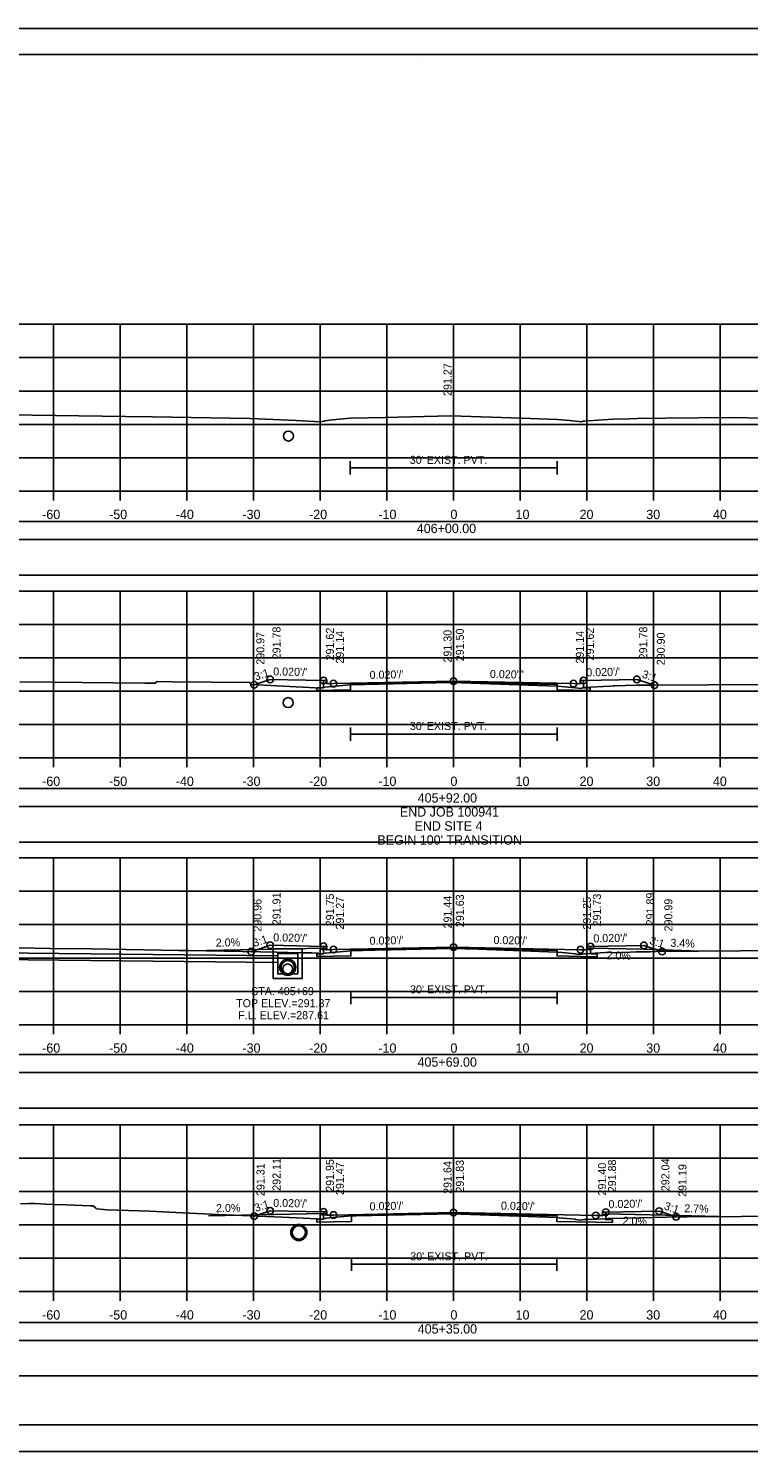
# Model space of a CAD drawing. Extents: x 1370538 to 1372872, y 376220 to 381127.
# Drawn here: x 1370644.9 to 1370752.9, y 377073.8 to 377287.1 of the extents above; entities that cross this region are included whole.
import ezdxf

# ---------------------------------------------------------------- set-up
doc = ezdxf.new("R2010")
doc.units = 0
for name, color, linetype in [('R_Border', 7, 'Continuous'), ('R_Border Notes', 7, 'Continuous'), ('R_Border PE', 7, 'Continuous'), ('R_Border Prem', 7, 'Continuous'), ('R_Dimension', 7, 'Continuous'), ('R_Fin Surface', 7, 'Continuous'), ('R_Grid', 7, 'Continuous'), ('R_No Plot', 7, 'Continuous'), ('R_Water', 7, 'Continuous'), ('R_Water Annot', 7, 'Continuous'), ('R_Xsect Elev', 7, 'Continuous'), ('R_Xsect Slope', 7, 'Continuous'), ('T_Detection Zones', 7, 'Continuous')]:
    doc.layers.add(name, color=color, linetype=linetype)

msp = doc.modelspace()

# ---------------------------------------------------------------- linework, layer by layer
at = {"layer": 'R_Border'}
for p, q in [((1370693.11, 377222.25), (1370693.11, 377220.25)), ((1370724.17, 377222.25), (1370724.17, 377220.25)), ((1370693.11, 377221.25), (1370724.17, 377221.25)), ((1370693.15, 377182.35), (1370693.15, 377180.35)), ((1370693.15, 377181.35), (1370724.17, 377181.35)), ((1370724.17, 377182.35), (1370724.17, 377180.35)), ((1370693.21, 377142.87), (1370693.21, 377140.87)), ((1370724.15, 377142.87), (1370724.15, 377140.87)), ((1370693.21, 377141.87), (1370724.15, 377141.87)), ((1370693.31, 377102.85), (1370693.31, 377100.85)), ((1370724.12, 377102.85), (1370724.12, 377100.85)), ((1370693.31, 377101.85), (1370724.12, 377101.85))]:
    msp.add_line(p, q, dxfattribs=at)
for points in [[(1370728.11, 377189.38), (1370728.11, 377188.29), (1370729.11, 377188.27), (1370729.11, 377187.85), (1370726.61, 377187.9), (1370724.17, 377187.95), (1370724.17, 377188.78), (1370708.61, 377189.09), (1370693.15, 377188.79), (1370693.14, 377187.95), (1370690.61, 377187.9), (1370688.11, 377187.85), (1370688.11, 377188.27), (1370689.11, 377188.29), (1370689.11, 377189.38)], [(1370729.17, 377149.5), (1370729.17, 377148.4), (1370730.17, 377148.38), (1370730.17, 377147.97), (1370727.67, 377148.02), (1370724.15, 377148.08), (1370724.15, 377148.92), (1370708.61, 377149.23), (1370693.21, 377148.92), (1370693.21, 377148.09), (1370690.61, 377148.04), (1370688.11, 377147.99), (1370688.11, 377148.4), (1370689.11, 377148.42), (1370689.11, 377149.52)], [(1370731.44, 377109.65), (1370731.44, 377108.56), (1370732.44, 377108.54), (1370732.44, 377108.12), (1370729.94, 377108.17), (1370724.12, 377108.28), (1370724.12, 377109.12), (1370708.61, 377109.43), (1370693.31, 377109.12), (1370693.31, 377108.29), (1370690.61, 377108.24), (1370688.11, 377108.19), (1370688.11, 377108.6), (1370689.11, 377108.62), (1370689.11, 377109.72)]]:
    msp.add_lwpolyline(points, dxfattribs=at)
at = {"layer": 'R_Border Notes'}
for p, q in [((1370550.61, 377283.23), (1370866.79, 377283.23)), ((1370703.13, 377282.97), (1370703.13, 377282.97)), ((1370703.13, 377282.97), (1370703.13, 377282.97)), ((1370866.79, 377077.77), (1370550.61, 377077.77))]:
    msp.add_line(p, q, dxfattribs=at)
at = {"layer": 'R_Border Prem'}
for p, q in [((1370558.61, 377217.77), (1370858.61, 377217.77)), ((1370648.61, 377216.37), (1370648.61, 377217.77)), ((1370658.61, 377216.37), (1370658.61, 377217.77)), ((1370668.61, 377216.37), (1370668.61, 377217.77)), ((1370678.61, 377216.37), (1370678.61, 377217.77)), ((1370688.61, 377216.37), (1370688.61, 377217.77)), ((1370698.61, 377216.37), (1370698.61, 377217.77)), ((1370708.61, 377216.37), (1370708.61, 377217.77)), ((1370718.61, 377216.37), (1370718.61, 377217.77)), ((1370728.61, 377216.37), (1370728.61, 377217.77)), ((1370738.61, 377216.37), (1370738.61, 377217.77)), ((1370748.61, 377216.37), (1370748.61, 377217.77)), ((1370558.61, 377177.77), (1370858.61, 377177.77)), ((1370648.61, 377176.37), (1370648.61, 377177.77)), ((1370658.61, 377176.37), (1370658.61, 377177.77)), ((1370668.61, 377176.37), (1370668.61, 377177.77)), ((1370678.61, 377176.37), (1370678.61, 377177.77)), ((1370688.61, 377176.37), (1370688.61, 377177.77)), ((1370698.61, 377176.37), (1370698.61, 377177.77)), ((1370708.61, 377176.37), (1370708.61, 377177.77)), ((1370718.61, 377176.37), (1370718.61, 377177.77)), ((1370728.61, 377176.37), (1370728.61, 377177.77)), ((1370738.61, 377176.37), (1370738.61, 377177.77)), ((1370748.61, 377176.37), (1370748.61, 377177.77)), ((1370558.61, 377137.77), (1370858.61, 377137.77)), ((1370648.61, 377136.37), (1370648.61, 377137.77)), ((1370658.61, 377136.37), (1370658.61, 377137.77)), ((1370668.61, 377136.37), (1370668.61, 377137.77)), ((1370678.61, 377136.37), (1370678.61, 377137.77)), ((1370688.61, 377136.37), (1370688.61, 377137.77)), ((1370698.61, 377136.37), (1370698.61, 377137.77)), ((1370708.61, 377136.37), (1370708.61, 377137.77)), ((1370718.61, 377136.37), (1370718.61, 377137.77)), ((1370728.61, 377136.37), (1370728.61, 377137.77)), ((1370738.61, 377136.37), (1370738.61, 377137.77)), ((1370748.61, 377136.37), (1370748.61, 377137.77)), ((1370558.61, 377097.77), (1370858.61, 377097.77)), ((1370648.61, 377096.37), (1370648.61, 377097.77)), ((1370658.61, 377096.37), (1370658.61, 377097.77)), ((1370668.61, 377096.37), (1370668.61, 377097.77)), ((1370678.61, 377096.37), (1370678.61, 377097.77)), ((1370688.61, 377096.37), (1370688.61, 377097.77)), ((1370698.61, 377096.37), (1370698.61, 377097.77)), ((1370708.61, 377096.37), (1370708.61, 377097.77)), ((1370718.61, 377096.37), (1370718.61, 377097.77)), ((1370728.61, 377096.37), (1370728.61, 377097.77)), ((1370738.61, 377096.37), (1370738.61, 377097.77)), ((1370748.61, 377096.37), (1370748.61, 377097.77))]:
    msp.add_line(p, q, dxfattribs=at)
at = {"layer": 'R_Dimension'}
for points in [[(1370636.8, 377229.29), (1370645.4, 377229.13), (1370659.43, 377228.97), (1370663.44, 377228.9), (1370675.04, 377228.7), (1370678.12, 377228.66), (1370685.01, 377228.35), (1370688.66, 377228.17), (1370689.15, 377228.27), (1370689.31, 377228.31), (1370690.44, 377228.43), (1370693.11, 377228.68), (1370698.37, 377228.81), (1370708.2, 377229.05), (1370718.77, 377228.68), (1370724.17, 377228.5), (1370726.01, 377228.33), (1370726.9, 377228.25), (1370727.48, 377228.18), (1370727.74, 377228.15), (1370728.05, 377228.23), (1370728.2, 377228.27), (1370729.54, 377228.36), (1370732.58, 377228.54), (1370735.06, 377228.6), (1370736.16, 377228.63), (1370740.42, 377228.71), (1370750.34, 377228.78), (1370762.62, 377228.54)], [(1370643.57, 377189.18), (1370662.32, 377188.98), (1370663.88, 377188.96), (1370663.91, 377189.01), (1370664.15, 377189.22), (1370666.39, 377189.19), (1370678.1, 377189.06), (1370678.12, 377189.02), (1370678.24, 377188.76), (1370686.98, 377188.3), (1370688.64, 377188.22), (1370688.7, 377188.23), (1370689.32, 377188.35), (1370693.07, 377188.71), (1370693.15, 377188.71), (1370708.06, 377189.08), (1370708.2, 377189.08), (1370708.36, 377189.07), (1370724.17, 377188.53), (1370724.26, 377188.52), (1370726.87, 377188.28), (1370726.92, 377188.28), (1370727.72, 377188.19), (1370727.8, 377188.21), (1370728.19, 377188.31), (1370728.22, 377188.32), (1370732.05, 377188.54), (1370732.57, 377188.56), (1370732.8, 377188.57), (1370736, 377188.65), (1370736.2, 377188.65), (1370736.21, 377188.65), (1370738.65, 377188.66), (1370755.08, 377188.76)], [(1370638.92, 377149.39), (1370648.08, 377149.22), (1370654.33, 377149.14), (1370667.37, 377148.89), (1370668.83, 377148.88), (1370679.66, 377148.7), (1370682.09, 377148.66), (1370683.8, 377148.58), (1370685.65, 377148.57), (1370686.58, 377148.54), (1370687.34, 377148.54), (1370688.27, 377148.5), (1370688.61, 377148.36), (1370689.1, 377148.46), (1370689.39, 377148.52), (1370691.55, 377148.72), (1370693.21, 377148.87), (1370696.87, 377148.95), (1370708.32, 377149.21), (1370712.33, 377149.08), (1370724.15, 377148.67), (1370724.92, 377148.6), (1370726.88, 377148.41), (1370727.11, 377148.37), (1370727.69, 377148.29), (1370728.14, 377148.39), (1370728.27, 377148.42), (1370732.2, 377148.64), (1370732.28, 377148.65), (1370732.37, 377148.55), (1370732.41, 377148.55), (1370735.09, 377148.67), (1370735.12, 377148.67), (1370736.07, 377148.68), (1370737.51, 377148.71), (1370738.09, 377148.72), (1370738.99, 377148.75), (1370757.95, 377148.89)], [(1370643.67, 377110.94), (1370644.9, 377110.96), (1370645.76, 377110.95), (1370646.67, 377110.92), (1370647.47, 377110.88), (1370648.74, 377110.84), (1370650.47, 377110.77), (1370654.11, 377110.63), (1370654.15, 377110.63), (1370654.54, 377110.61), (1370654.97, 377110.26), (1370655.08, 377110.16), (1370656.67, 377110.04), (1370663.05, 377109.8), (1370667.98, 377109.59), (1370673.36, 377109.34), (1370678.06, 377109.1), (1370682.96, 377108.91), (1370688.17, 377108.68), (1370688.52, 377108.57), (1370688.57, 377108.56), (1370689.37, 377108.73), (1370689.48, 377108.76), (1370692.16, 377109), (1370693.31, 377109.1), (1370694, 377109.11), (1370708.49, 377109.41), (1370709.72, 377109.37), (1370724.12, 377108.88), (1370724.43, 377108.84), (1370726.88, 377108.61), (1370726.97, 377108.59), (1370727.66, 377108.45), (1370728.18, 377108.55), (1370728.22, 377108.56), (1370728.31, 377108.56), (1370728.47, 377108.57), (1370728.74, 377108.58), (1370731.56, 377108.69), (1370731.83, 377108.7), (1370736.73, 377108.82), (1370742.58, 377108.97), (1370743.61, 377108.98), (1370760.01, 377109.06)]]:
    msp.add_lwpolyline(points, dxfattribs=at)
at = {"layer": 'R_Fin Surface'}
for points in [[(1370678.69, 377188.74), (1370681.11, 377189.54), (1370689.11, 377189.38), (1370689.61, 377189.38), (1370689.61, 377188.88), (1370690.61, 377188.9), (1370708.61, 377189.26), (1370726.61, 377188.9), (1370727.61, 377188.88), (1370727.61, 377189.38), (1370728.11, 377189.38), (1370736.11, 377189.54), (1370738.75, 377188.66)], [(1370678.25, 377148.72), (1370681.11, 377149.68), (1370689.11, 377149.52), (1370689.61, 377149.52), (1370689.61, 377149.02), (1370690.61, 377149.04), (1370708.61, 377149.4), (1370727.67, 377149.02), (1370728.67, 377149), (1370728.67, 377149.5), (1370729.17, 377149.5), (1370737.17, 377149.66), (1370739.89, 377148.75)], [(1370678.71, 377109.08), (1370681.11, 377109.88), (1370689.11, 377109.72), (1370689.61, 377109.72), (1370689.61, 377109.22), (1370690.61, 377109.24), (1370708.61, 377109.6), (1370729.94, 377109.17), (1370730.94, 377109.15), (1370730.94, 377109.65), (1370731.44, 377109.65), (1370739.44, 377109.81), (1370742, 377108.96)]]:
    msp.add_lwpolyline(points, dxfattribs=at)
at = {"layer": 'R_Grid'}
for p, q in [((1370558.61, 377242.77), (1370858.61, 377242.77)), ((1370648.61, 377217.77), (1370648.61, 377242.77)), ((1370658.61, 377217.77), (1370658.61, 377242.77)), ((1370668.61, 377217.77), (1370668.61, 377242.77)), ((1370678.61, 377217.77), (1370678.61, 377242.77)), ((1370688.61, 377217.77), (1370688.61, 377242.77)), ((1370698.61, 377217.77), (1370698.61, 377242.77)), ((1370708.61, 377217.77), (1370708.61, 377242.77)), ((1370718.61, 377217.77), (1370718.61, 377242.77)), ((1370728.61, 377217.77), (1370728.61, 377242.77)), ((1370738.61, 377217.77), (1370738.61, 377242.77)), ((1370748.61, 377217.77), (1370748.61, 377242.77)), ((1370558.61, 377237.77), (1370858.61, 377237.77)), ((1370558.61, 377232.77), (1370858.61, 377232.77)), ((1370558.61, 377227.77), (1370858.61, 377227.77)), ((1370558.61, 377222.77), (1370858.61, 377222.77)), ((1370558.61, 377217.77), (1370858.61, 377217.77)), ((1370558.61, 377202.77), (1370858.61, 377202.77)), ((1370648.61, 377177.77), (1370648.61, 377202.77)), ((1370658.61, 377177.77), (1370658.61, 377202.77)), ((1370668.61, 377177.77), (1370668.61, 377202.77)), ((1370678.61, 377177.77), (1370678.61, 377202.77)), ((1370688.61, 377177.77), (1370688.61, 377202.77)), ((1370698.61, 377177.77), (1370698.61, 377202.77)), ((1370708.61, 377177.77), (1370708.61, 377202.77)), ((1370718.61, 377177.77), (1370718.61, 377202.77)), ((1370728.61, 377177.77), (1370728.61, 377202.77)), ((1370738.61, 377177.77), (1370738.61, 377202.77)), ((1370748.61, 377177.77), (1370748.61, 377202.77)), ((1370558.61, 377197.77), (1370858.61, 377197.77)), ((1370558.61, 377192.77), (1370858.61, 377192.77)), ((1370558.61, 377187.77), (1370858.61, 377187.77)), ((1370558.61, 377182.77), (1370858.61, 377182.77)), ((1370558.61, 377177.77), (1370858.61, 377177.77)), ((1370558.61, 377162.77), (1370858.61, 377162.77)), ((1370648.61, 377137.77), (1370648.61, 377162.77)), ((1370658.61, 377137.77), (1370658.61, 377162.77)), ((1370668.61, 377137.77), (1370668.61, 377162.77)), ((1370678.61, 377137.77), (1370678.61, 377162.77)), ((1370688.61, 377137.77), (1370688.61, 377162.77)), ((1370698.61, 377137.77), (1370698.61, 377162.77)), ((1370708.61, 377137.77), (1370708.61, 377162.77)), ((1370718.61, 377137.77), (1370718.61, 377162.77)), ((1370728.61, 377137.77), (1370728.61, 377162.77)), ((1370738.61, 377137.77), (1370738.61, 377162.77)), ((1370748.61, 377137.77), (1370748.61, 377162.77)), ((1370558.61, 377157.77), (1370858.61, 377157.77)), ((1370558.61, 377152.77), (1370858.61, 377152.77)), ((1370558.61, 377147.77), (1370858.61, 377147.77)), ((1370558.61, 377142.77), (1370858.61, 377142.77)), ((1370558.61, 377137.77), (1370858.61, 377137.77)), ((1370558.61, 377122.77), (1370858.61, 377122.77)), ((1370648.61, 377097.77), (1370648.61, 377122.77)), ((1370658.61, 377097.77), (1370658.61, 377122.77)), ((1370668.61, 377097.77), (1370668.61, 377122.77)), ((1370678.61, 377097.77), (1370678.61, 377122.77)), ((1370688.61, 377097.77), (1370688.61, 377122.77)), ((1370698.61, 377097.77), (1370698.61, 377122.77)), ((1370708.61, 377097.77), (1370708.61, 377122.77)), ((1370718.61, 377097.77), (1370718.61, 377122.77)), ((1370728.61, 377097.77), (1370728.61, 377122.77)), ((1370738.61, 377097.77), (1370738.61, 377122.77)), ((1370748.61, 377097.77), (1370748.61, 377122.77)), ((1370558.61, 377117.77), (1370858.61, 377117.77)), ((1370558.61, 377112.77), (1370858.61, 377112.77)), ((1370558.61, 377107.77), (1370858.61, 377107.77)), ((1370558.61, 377102.77), (1370858.61, 377102.77)), ((1370558.61, 377097.77), (1370858.61, 377097.77))]:
    msp.add_line(p, q, dxfattribs=at)
at = {"layer": 'R_No Plot'}
for p, q in [((1370538.21, 377287.12), (1370871.54, 377287.12)), ((1370538.21, 377073.79), (1370871.54, 377073.79))]:
    msp.add_line(p, q, dxfattribs=at)
for points in [[(1370538.2, 377287.12), (1370871.54, 377287.12), (1370871.54, 377073.78), (1370538.2, 377073.78)], [(1370784.53, 377283.23), (1370784.53, 377273.35), (1370820.26, 377273.35), (1370820.26, 377270.43), (1370843.46, 377270.43), (1370843.46, 377246.09), (1370866.79, 377246.09), (1370866.79, 377077.77), (1370550.61, 377077.77), (1370550.61, 377283.23)]]:
    msp.add_lwpolyline(points, close=True, dxfattribs=at)
for centre, radius in [((1370681.11, 377189.54), 0.5), ((1370689.11, 377189.38), 0.5), ((1370708.61, 377189.26), 0.5), ((1370728.11, 377189.38), 0.5), ((1370736.11, 377189.54), 0.5), ((1370678.69, 377188.74), 0.5), ((1370690.61, 377188.9), 0.5), ((1370726.61, 377188.9), 0.5), ((1370738.75, 377188.66), 0.5), ((1370678.25, 377148.72), 0.5), ((1370681.11, 377149.68), 0.5), ((1370689.11, 377149.52), 0.5), ((1370690.61, 377149.04), 0.5), ((1370708.61, 377149.4), 0.5), ((1370727.67, 377149.02), 0.5), ((1370729.17, 377149.5), 0.5), ((1370737.17, 377149.66), 0.5), ((1370739.89, 377148.75), 0.5), ((1370683.74, 377146.38), 1.21), ((1370678.71, 377109.08), 0.5), ((1370681.11, 377109.88), 0.5), ((1370689.11, 377109.72), 0.5), ((1370690.61, 377109.24), 0.5), ((1370708.61, 377109.6), 0.5), ((1370729.94, 377109.17), 0.5), ((1370731.44, 377109.65), 0.5), ((1370739.44, 377109.81), 0.5), ((1370742, 377108.96), 0.5), ((1370685.41, 377106.63), 1.21)]:
    msp.add_circle(centre, radius, dxfattribs=at)
at = {"layer": 'R_Water'}
for p, q in [((1370682.24, 377148.11), (1370591.02, 377149.01)), ((1370689.11, 377149.27), (1370671.61, 377148.92)), ((1370689.61, 377149.02), (1370689.11, 377149.27)), ((1370728.67, 377149), (1370729.17, 377149.25)), ((1370729.17, 377149.25), (1370737.17, 377149.09)), ((1370737.17, 377149.09), (1370745.72, 377148.8)), ((1370591.02, 377148.01), (1370682.24, 377147.11)), ((1370689.11, 377109.47), (1370671.87, 377109.12)), ((1370689.61, 377109.22), (1370689.11, 377109.47)), ((1370730.94, 377109.15), (1370731.44, 377109.4)), ((1370731.44, 377109.4), (1370740.38, 377109.22)), ((1370740.38, 377109.22), (1370748.38, 377109.01))]:
    msp.add_line(p, q, dxfattribs=at)
for points in [[(1370683.74, 377149.14), (1370685.9, 377149.14), (1370685.9, 377144.71), (1370683.74, 377144.71), (1370681.57, 377144.71), (1370681.57, 377149.14)], [(1370683.74, 377148.47), (1370685.24, 377148.47), (1370685.24, 377145.38), (1370683.74, 377145.38), (1370682.24, 377145.38), (1370682.24, 377148.47)]]:
    msp.add_lwpolyline(points, close=True, dxfattribs=at)
for centre, radius in [((1370683.85, 377226.02), 0.75), ((1370683.81, 377186.05), 0.75), ((1370683.74, 377146.38), 1), ((1370683.74, 377146.13), 0.75), ((1370685.41, 377106.63), 1)]:
    msp.add_circle(centre, radius, dxfattribs=at)
at = {"layer": 'R_Xsect Elev'}
for p, q in [((1370708.61, 377229.03), (1370708.61, 377239.03)), ((1370708.61, 377189.06), (1370708.61, 377199.06)), ((1370708.61, 377149.2), (1370708.61, 377159.2)), ((1370708.61, 377109.41), (1370708.61, 377119.41))]:
    msp.add_line(p, q, dxfattribs=at)
at = {"layer": 'T_Detection Zones'}
for points in [[(1370552.62, 377210.49), (1370864.59, 377210.49), (1370864.59, 377213.19), (1370552.62, 377213.19)], [(1370552.62, 377205.17), (1370864.59, 377205.17), (1370864.59, 377210.49), (1370552.62, 377210.49)], [(1370552.62, 377170.47), (1370864.59, 377170.47), (1370864.59, 377173.18), (1370552.62, 377173.18)], [(1370552.62, 377165.15), (1370864.59, 377165.15), (1370864.59, 377170.47), (1370552.62, 377170.47)], [(1370552.62, 377130.61), (1370864.59, 377130.61), (1370864.59, 377133.31), (1370552.62, 377133.31)], [(1370552.62, 377125.28), (1370864.59, 377125.28), (1370864.59, 377130.61), (1370552.62, 377130.61)], [(1370552.62, 377090.44), (1370864.59, 377090.44), (1370864.59, 377093.15), (1370552.62, 377093.15)], [(1370552.62, 377085.12), (1370864.59, 377085.12), (1370864.59, 377090.44), (1370552.62, 377090.44)]]:
    msp.add_lwpolyline(points, close=True, dxfattribs=at)

# ---------------------------------------------------------------- texts
at = {"layer": 'R_Border PE'}
for s, p in [('-60', (1370646.91, 377213.57)), ('-50', (1370656.95, 377213.57)), ('-40', (1370666.95, 377213.57)), ('-30', (1370676.95, 377213.57)), ('-20', (1370686.95, 377213.57)), ('-10', (1370697.34, 377213.57)), ('406+00.00', (1370703.1, 377211.47)), ('0', (1370708.15, 377213.57)), ('10', (1370717.92, 377213.57)), ('20', (1370727.52, 377213.57)), ('30', (1370737.52, 377213.57)), ('40', (1370747.52, 377213.57)), ('-60', (1370646.91, 377173.57)), ('-50', (1370656.95, 377173.57)), ('-40', (1370666.95, 377173.57)), ('-30', (1370676.95, 377173.57)), ('-20', (1370686.95, 377173.57)), ('-10', (1370697.34, 377173.57)), ('0', (1370708.15, 377173.57)), ('10', (1370717.92, 377173.57)), ('20', (1370727.52, 377173.57)), ('30', (1370737.52, 377173.57)), ('40', (1370747.52, 377173.57)), ('405+92.00', (1370703.24, 377171.07)), ('END JOB 100941', (1370700.56, 377168.97)), ('END SITE 4', (1370702.76, 377166.87)), ("BEGIN 100' TRANSITION", (1370697.2, 377164.77)), ('-60', (1370646.91, 377133.57)), ('-50', (1370656.95, 377133.57)), ('-40', (1370666.95, 377133.57)), ('-30', (1370676.95, 377133.57)), ('-20', (1370686.95, 377133.57)), ('-10', (1370697.34, 377133.57)), ('0', (1370708.15, 377133.57)), ('10', (1370717.92, 377133.57)), ('20', (1370727.52, 377133.57)), ('30', (1370737.52, 377133.57)), ('40', (1370747.52, 377133.57)), ('405+69.00', (1370703.21, 377131.47)), ('-60', (1370646.91, 377093.57)), ('-50', (1370656.95, 377093.57)), ('-40', (1370666.95, 377093.57)), ('-30', (1370676.95, 377093.57)), ('-20', (1370686.95, 377093.57)), ('-10', (1370697.34, 377093.57)), ('0', (1370708.15, 377093.57)), ('10', (1370717.92, 377093.57)), ('20', (1370727.52, 377093.57)), ('30', (1370737.52, 377093.57)), ('40', (1370747.52, 377093.57)), ('405+35.00', (1370703.24, 377091.47))]:
    msp.add_text(s, height=1.4, dxfattribs=at).set_placement(p)
at = {"layer": 'R_Water'}
for p in [(1370702.05, 377221.85), (1370702.06, 377181.95), (1370702.09, 377142.47), (1370702.12, 377102.45)]:
    msp.add_text("30' EXIST. PVT.", height=1.2, dxfattribs=at).set_placement(p)
at = {"layer": 'R_Water Annot'}
for s, p in [('STA. 405+69', (1370678.25, 377142.2)), ('TOP ELEV.=291.37', (1370676, 377140.4)), ('F.L. ELEV.=287.61', (1370676.32, 377138.6))]:
    msp.add_text(s, height=1.2, dxfattribs=at).set_placement(p)
at = {"layer": 'R_Xsect Elev'}
for s, rotation, p in [('291.27', 90, (1370708.31, 377232.03)), ('290.97', 90, (1370680.24, 377191.74)), ('291.78', 90, (1370682.66, 377192.54)), ('291.62', 90, (1370690.66, 377192.38)), ('291.14', 90, (1370692.16, 377191.9)), ('291.30', 90, (1370708.31, 377192.06)), ('291.50', 90, (1370710.16, 377192.26)), ('291.14', 90, (1370728.16, 377191.9)), ('291.62', 90, (1370729.66, 377192.38)), ('291.78', 90, (1370737.66, 377192.54)), ('290.90', 90, (1370740.3, 377191.66)), ('291.91', 90, (1370682.66, 377152.68)), ('291.89', 90, (1370738.72, 377152.66)), ('290.96', 90, (1370679.8, 377151.72)), ('291.75', 90, (1370690.66, 377152.52)), ('291.27', 90, (1370692.16, 377152.04)), ('291.44', 90, (1370708.31, 377152.2)), ('291.63', 90, (1370710.16, 377152.4)), ('291.25', 90, (1370729.22, 377152.02)), ('291.73', 90, (1370730.72, 377152.5)), ('290.99', 90, (1370741.44, 377151.75)), ('2.0%', 1.1458, (1370672.96, 377149.47)), ('3.4%', 358.0631, (1370741.12, 377149.46)), ('2.0%', 358.8542, (1370731.54, 377147.58)), ('291.31', 90, (1370680.26, 377112.08)), ('292.11', 90, (1370682.66, 377112.88)), ('291.95', 90, (1370690.66, 377112.72)), ('291.47', 90, (1370692.16, 377112.24)), ('291.64', 90, (1370708.31, 377112.41)), ('291.83', 90, (1370710.16, 377112.6)), ('291.40', 90, (1370731.49, 377112.17)), ('291.88', 90, (1370732.99, 377112.65)), ('292.04', 90, (1370740.99, 377112.81)), ('291.19', 90, (1370743.55, 377111.96)), ('2.0%', 1.1458, (1370673, 377109.66)), ('2.7%', 358.4756, (1370743.21, 377109.66)), ('2.0%', 358.8542, (1370733.95, 377107.79))]:
    msp.add_text(s, height=1.2, rotation=rotation, dxfattribs=at).set_placement(p)
at = {"layer": 'R_Xsect Slope'}
for s, rotation, p in [('3:1', 18.4349, (1370678.95, 377189.35)), ("0.020'/'", 358.8542, (1370681.56, 377190.14)), ("0.020'/'", 1.1458, (1370696.03, 377189.61)), ("0.020'/'", 358.8542, (1370714.06, 377189.76)), ("0.020'/'", 1.1458, (1370728.53, 377189.99)), ('3:1', 341.5651, (1370736.8, 377189.84)), ('3:1', 18.4349, (1370678.73, 377149.41)), ("0.020'/'", 358.8542, (1370681.56, 377150.27)), ("0.020'/'", 1.1458, (1370696.03, 377149.75)), ("0.020'/'", 358.8542, (1370714.59, 377149.88)), ("0.020'/'", 1.1458, (1370729.6, 377150.11)), ('3:1', 341.5651, (1370737.9, 377149.94)), ('3:1', 18.4349, (1370678.96, 377109.69)), ("0.020'/'", 358.8542, (1370681.56, 377110.47)), ("0.020'/'", 1.1458, (1370696.03, 377109.94)), ("0.020'/'", 358.8542, (1370715.72, 377110.05)), ("0.020'/'", 1.1458, (1370731.87, 377110.26)), ('3:1', 341.5651, (1370740.09, 377110.12))]:
    msp.add_text(s, height=1.2, rotation=rotation, dxfattribs=at).set_placement(p)

doc.saveas('drawing.dxf')
